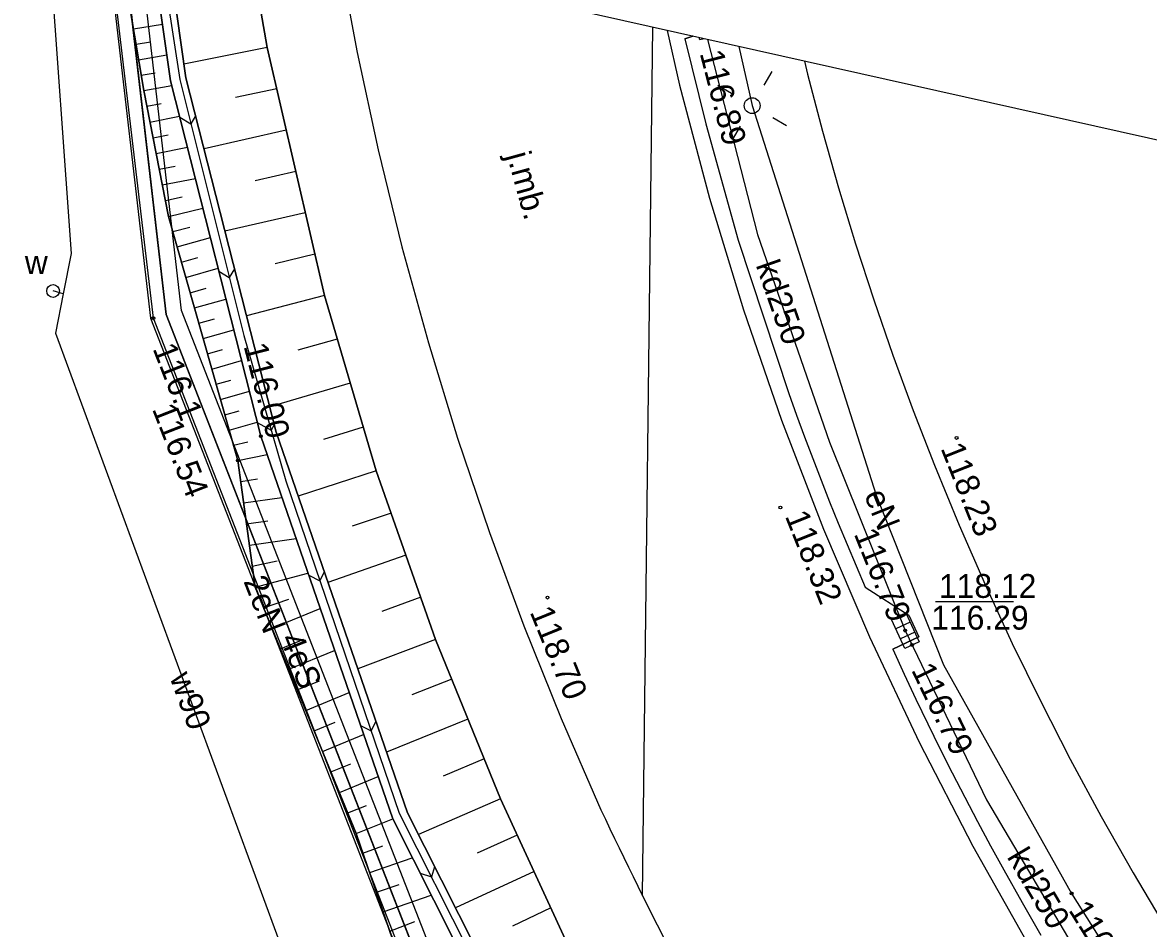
# Model space of a CAD drawing. Extents: x 6424617 to 6425697, y 5665845 to 5667190.
# Drawn here: x 6425294.65 to 6425330.11, y 5667034.05 to 5667062.6 of the extents above; entities that cross this region are included whole.
import ezdxf

# ---------------------------------------------------------------- set-up
doc = ezdxf.new("R2010")
doc.units = 0
for name, color, linetype in [('Warstwa 10', 7, 'Continuous'), ('Warstwa 11', 7, 'Continuous'), ('Warstwa 12', 7, 'Continuous'), ('Warstwa 13', 7, 'Continuous'), ('Warstwa 14', 7, 'Continuous'), ('Warstwa 15', 7, 'Continuous'), ('Warstwa 2', 7, 'Continuous'), ('Warstwa 20', 7, 'Continuous'), ('Warstwa 21', 7, 'Continuous'), ('Warstwa 25', 7, 'Continuous'), ('Warstwa 4', 7, 'Continuous'), ('Warstwa 47', 7, 'Continuous'), ('Warstwa 5', 7, 'Continuous'), ('Warstwa 6', 7, 'Continuous'), ('Warstwa 61', 7, 'Continuous'), ('Warstwa 63', 7, 'Continuous'), ('Warstwa 8', 7, 'Continuous'), ('Warstwa 9', 7, 'Continuous')]:
    doc.layers.add(name, color=color, linetype=linetype)

msp = doc.modelspace()

# ---------------------------------------------------------------- linework, layer by layer
at = {"layer": 'Warstwa 10'}
msp.add_lwpolyline([(6425313.986, 5667019.515), (6425310.3, 5667024.87), (6425299.17, 5667053.4), (6425297.849, 5667064.822)], dxfattribs=at)
at = {"layer": 'Warstwa 12'}
for points in [[(6425295.498, 5667064.85), (6425296.18, 5667055.32), (6425295.93, 5667054.05), (6425295.69, 5667052.81), (6425305.51, 5667026.09), (6425304.82, 5667025.11)], [(6425307.87, 5667029.97), (6425298.77, 5667053.28), (6425297.407, 5667064.827)], [(6425316.218, 5667062.065), (6425317.8, 5667055.92), (6425320.07, 5667049.38), (6425322.45, 5667043.44), (6425325.01, 5667038.11), (6425328.31, 5667032.53), (6425332.49, 5667026.1), (6425336.57, 5667021.15), (6425340.63, 5667016.5), (6425345.82, 5667010.99), (6425353.1, 5667004.89), (6425353.54, 5667004.55)], [(6425317.212, 5667061.842), (6425317.63, 5667059.98), (6425321.53, 5667047.71), (6425323.66, 5667042.36), (6425327.69, 5667035.16), (6425332.06, 5667028.2), (6425339.8, 5667019.53), (6425345.62, 5667013.47), (6425355.29, 5667005.13), (6425360.44, 5667000.62), (6425384.04, 5666987.87), (6425397.96, 5666981.66), (6425419.81, 5666972.25), (6425436.62, 5666965.4)], [(6425295.93, 5667054.05), (6425295.61, 5667054.14)]]:
    msp.add_lwpolyline(points, dxfattribs=at)
at = {"layer": 'Warstwa 14'}
msp.add_line((6425325.862, 5667044.346), (6425323.4, 5667044.346), dxfattribs=at)
for centre in [(6425298.77, 5667053.28), (6425322.264, 5667043.905), (6425322.45, 5667043.44), (6425322.666, 5667042.989), (6425327.69, 5667035.16)]:
    msp.add_circle(centre, 0.045, dxfattribs=at)
at = {"layer": 'Warstwa 2'}
msp.add_circle((6425317.63, 5667059.98), 0.25, dxfattribs=at)
at = {"layer": 'Warstwa 20'}
for points in [[(6425313.991, 5667019.921), (6425310.978, 5667024.737), (6425306.432, 5667033.352), (6425305.158, 5667037.047), (6425301.977, 5667044.807), (6425301.429, 5667048.798), (6425299.247, 5667056.49), (6425298.468, 5667060.455), (6425297.737, 5667064.823)], [(6425314.103, 5667029.211), (6425311.817, 5667033.565), (6425309.702, 5667038.139), (6425307.655, 5667043.164), (6425305.791, 5667048.469), (6425304.155, 5667054.003), (6425302.355, 5667061.814), (6425301.842, 5667064.773)]]:
    msp.add_lwpolyline(points, dxfattribs=at)
at = {"layer": 'Warstwa 21'}
for points in [[(6425314.027, 5667022.896), (6425312.13, 5667025.967), (6425306.307, 5667037.506), (6425302.153, 5667049.565), (6425299.314, 5667060.76), (6425298.736, 5667064.811)], [(6425299.235, 5667064.805), (6425299.796, 5667060.851), (6425302.635, 5667049.696), (6425306.77, 5667037.698), (6425309.462, 5667032.374), (6425312.575, 5667026.219), (6425314.038, 5667023.847)]]:
    msp.add_lwpolyline(points, dxfattribs=at)
at = {"layer": 'Warstwa 25'}
for centre in [(6425302.153, 5667049.565), (6425324.069, 5667049.509), (6425301.429, 5667048.798), (6425318.518, 5667047.319), (6425311.184, 5667044.48)]:
    msp.add_circle(centre, 0.045, dxfattribs=at)
at = {"layer": 'Warstwa 4'}
for p, q in [((6425322.603, 5667043.704), (6425322.15, 5667043.494)), ((6425322.75, 5667043.386), (6425322.297, 5667043.176))]:
    msp.add_line(p, q, dxfattribs=at)
for points in [[(6425316.113, 5667062.088), (6425315.983, 5667062.049), (6425315.961, 5667062.122)], [(6425318.008, 5667060.628), (6425318.26, 5667061.06)], [(6425316.982, 5667060.358), (6425316.55, 5667060.61)], [(6425317.252, 5667059.332), (6425317, 5667058.9)], [(6425318.278, 5667059.602), (6425318.71, 5667059.35)]]:
    msp.add_lwpolyline(points, dxfattribs=at)
msp.add_lwpolyline([(6425322.467, 5667043.999), (6425322.887, 5667043.091), (6425322.433, 5667042.881), (6425322.013, 5667043.789)], close=True, dxfattribs=at)
msp.add_circle((6425295.61, 5667054.14), 0.2, dxfattribs=at)
at = {"layer": 'Warstwa 47'}
msp.add_lwpolyline([(6425301.842, 5667064.773), (6425302.355, 5667061.814), (6425304.155, 5667054.003), (6425305.791, 5667048.469), (6425307.655, 5667043.164), (6425309.702, 5667038.139), (6425311.817, 5667033.565), (6425314.103, 5667029.211)], dxfattribs=at)
at = {"layer": 'Warstwa 6'}
msp.add_lwpolyline([(6425315.762, 5667062.167), (6425315.513, 5667062.088), (6425316.165, 5667059.405), (6425317.189, 5667055.745), (6425318.783, 5667050.915), (6425319.029, 5667050.228), (6425319.28, 5667049.544), (6425319.537, 5667048.861), (6425319.799, 5667048.18), (6425320.067, 5667047.502), (6425320.34, 5667046.825), (6425320.619, 5667046.151), (6425320.903, 5667045.48), (6425321.193, 5667044.81), (6425322.568, 5667043.925), (6425322.875, 5667043.249), (6425322.058, 5667042.853), (6425322.418, 5667042.067), (6425322.785, 5667041.284), (6425323.159, 5667040.505), (6425323.54, 5667039.73), (6425323.929, 5667038.958), (6425324.325, 5667038.19), (6425324.727, 5667037.425), (6425325.137, 5667036.664), (6425325.554, 5667035.907), (6425326.129, 5667034.874), (6425326.718, 5667033.848)], dxfattribs=at)
at = {"layer": 'Warstwa 61'}
msp.add_lwpolyline([(6425297.849, 5667064.822), (6425297.857, 5667064.759), (6425299.17, 5667053.401), (6425310.301, 5667024.871), (6425313.584, 5667020.099), (6425313.986, 5667019.515)], dxfattribs=at)
at = {"layer": 'Warstwa 63'}
msp.add_lwpolyline([(6425341.164, 5665895.978), (6425588.9, 5667000.928), (6424898.307, 5667155.763), (6424650.57, 5666050.814)], close=True, dxfattribs=at)
at = {"layer": 'Warstwa 8'}
for p, q in [((6425304.633, 5667064.662), (6425305.191, 5667061.654)), ((6425314.174, 5667035.088), (6425314.505, 5667062.449)), ((6425314.174, 5667035.088), (6425314.505, 5667062.449)), ((6425314.949, 5667062.349), (6425315.342, 5667060.622)), ((6425314.949, 5667062.349), (6425315.342, 5667060.622)), ((6425315.513, 5667062.088), (6425315.762, 5667062.167)), ((6425315.513, 5667062.088), (6425316.165, 5667059.405)), ((6425305.191, 5667061.654), (6425305.851, 5667058.585)), ((6425319.277, 5667061.379), (6425319.377, 5667060.966)), ((6425319.377, 5667060.966), (6425319.847, 5667059.176)), ((6425315.342, 5667060.622), (6425316.286, 5667057.066)), ((6425315.342, 5667060.622), (6425316.286, 5667057.066)), ((6425316.165, 5667059.405), (6425317.189, 5667055.745)), ((6425319.847, 5667059.176), (6425320.351, 5667057.395)), ((6425305.851, 5667058.585), (6425306.598, 5667055.536)), ((6425320.351, 5667057.395), (6425320.888, 5667055.624)), ((6425316.286, 5667057.066), (6425317.358, 5667053.546)), ((6425316.286, 5667057.066), (6425317.358, 5667053.546)), ((6425306.598, 5667055.536), (6425307.431, 5667052.51)), ((6425317.189, 5667055.745), (6425318.783, 5667050.915)), ((6425320.888, 5667055.624), (6425321.46, 5667053.864)), ((6425321.46, 5667053.864), (6425322.064, 5667052.114)), ((6425317.358, 5667053.546), (6425318.556, 5667050.067)), ((6425317.358, 5667053.546), (6425318.556, 5667050.067)), ((6425307.431, 5667052.51), (6425308.349, 5667049.508)), ((6425322.064, 5667052.114), (6425322.702, 5667050.377)), ((6425318.783, 5667050.915), (6425319.029, 5667050.228)), ((6425319.029, 5667050.228), (6425319.28, 5667049.544)), ((6425322.702, 5667050.377), (6425323.373, 5667048.652)), ((6425318.556, 5667050.067), (6425319.879, 5667046.633)), ((6425318.556, 5667050.067), (6425319.879, 5667046.633)), ((6425308.349, 5667049.508), (6425309.353, 5667046.534)), ((6425319.28, 5667049.544), (6425319.537, 5667048.861)), ((6425319.537, 5667048.861), (6425319.799, 5667048.18)), ((6425323.373, 5667048.652), (6425324.15, 5667046.763)), ((6425319.799, 5667048.18), (6425320.067, 5667047.502)), ((6425320.067, 5667047.502), (6425320.34, 5667046.825)), ((6425319.879, 5667046.633), (6425321.325, 5667043.249)), ((6425319.879, 5667046.633), (6425321.325, 5667043.249)), ((6425320.34, 5667046.825), (6425320.619, 5667046.151)), ((6425324.15, 5667046.763), (6425324.966, 5667044.892)), ((6425309.353, 5667046.534), (6425310.44, 5667043.589)), ((6425320.619, 5667046.151), (6425320.903, 5667045.48)), ((6425320.903, 5667045.48), (6425321.193, 5667044.81)), ((6425321.193, 5667044.81), (6425322.568, 5667043.925)), ((6425324.966, 5667044.892), (6425325.822, 5667043.038)), ((6425322.568, 5667043.925), (6425322.875, 5667043.249)), ((6425310.44, 5667043.589), (6425311.611, 5667040.676)), ((6425321.325, 5667043.249), (6425322.892, 5667039.92)), ((6425321.325, 5667043.249), (6425322.892, 5667039.92)), ((6425322.058, 5667042.853), (6425322.875, 5667043.249)), ((6425325.822, 5667043.038), (6425326.716, 5667041.202)), ((6425322.058, 5667042.853), (6425322.418, 5667042.067)), ((6425322.418, 5667042.067), (6425322.785, 5667041.284)), ((6425322.785, 5667041.284), (6425323.159, 5667040.505)), ((6425326.716, 5667041.202), (6425327.648, 5667039.385)), ((6425311.611, 5667040.676), (6425312.864, 5667037.798)), ((6425323.159, 5667040.505), (6425323.54, 5667039.73)), ((6425322.892, 5667039.92), (6425324.578, 5667036.65)), ((6425322.892, 5667039.92), (6425324.578, 5667036.65)), ((6425323.54, 5667039.73), (6425323.929, 5667038.958)), ((6425327.648, 5667039.385), (6425328.618, 5667037.588)), ((6425323.929, 5667038.958), (6425324.325, 5667038.19)), ((6425324.325, 5667038.19), (6425324.727, 5667037.425)), ((6425312.864, 5667037.798), (6425313.007, 5667037.496)), ((6425313.007, 5667037.496), (6425313.151, 5667037.194)), ((6425324.727, 5667037.425), (6425325.137, 5667036.664)), ((6425328.618, 5667037.588), (6425329.625, 5667035.812)), ((6425313.151, 5667037.194), (6425313.295, 5667036.892)), ((6425313.295, 5667036.892), (6425313.44, 5667036.591)), ((6425324.578, 5667036.65), (6425326.38, 5667033.441)), ((6425324.578, 5667036.65), (6425326.38, 5667033.441)), ((6425325.137, 5667036.664), (6425325.554, 5667035.907)), ((6425313.44, 5667036.591), (6425313.585, 5667036.29)), ((6425313.585, 5667036.29), (6425313.732, 5667035.989)), ((6425313.732, 5667035.989), (6425313.878, 5667035.689)), ((6425325.554, 5667035.907), (6425326.129, 5667034.874)), ((6425313.878, 5667035.689), (6425314.026, 5667035.389)), ((6425329.625, 5667035.812), (6425330.67, 5667034.057)), ((6425314.026, 5667035.389), (6425314.174, 5667035.088)), ((6425314.174, 5667035.088), (6425315.594, 5667032.29)), ((6425326.129, 5667034.874), (6425326.718, 5667033.848))]:
    msp.add_line(p, q, dxfattribs=at)
msp.add_lwpolyline([(6425313.996, 5667020.382), (6425310.745, 5667025.106), (6425299.659, 5667053.522), (6425298.353, 5667064.816), (6425297.346, 5667064.828), (6425298.68, 5667053.279), (6425309.856, 5667024.635), (6425313.975, 5667018.648)], close=True, dxfattribs=at)
at = {"layer": 'Warstwa 9'}
for p, q in [((6425298.986, 5667064.808), (6425299.604, 5667060.798)), ((6425298.143, 5667062.397), (6425299.059, 5667062.551)), ((6425298.224, 5667061.911), (6425298.676, 5667061.988)), ((6425302.355, 5667061.814), (6425299.734, 5667061.285)), ((6425298.306, 5667061.426), (6425299.198, 5667061.576)), ((6425298.387, 5667060.941), (6425298.831, 5667061.018)), ((6425299.604, 5667060.798), (6425301.619, 5667052.738)), ((6425298.468, 5667060.455), (6425299.351, 5667060.616)), ((6425302.655, 5667060.512), (6425301.352, 5667060.231)), ((6425298.566, 5667059.96), (6425299.02, 5667060.046)), ((6425298.663, 5667059.464), (6425299.597, 5667059.647)), ((6425299.604, 5667059.618), (6425299.952, 5667059.409)), ((6425300.1, 5667059.656), (6425299.952, 5667059.409)), ((6425298.76, 5667058.968), (6425299.241, 5667059.062)), ((6425302.955, 5667059.21), (6425300.365, 5667058.614)), ((6425298.858, 5667058.472), (6425299.845, 5667058.666)), ((6425298.955, 5667057.976), (6425299.462, 5667058.076)), ((6425303.255, 5667057.908), (6425301.975, 5667057.614)), ((6425299.052, 5667057.481), (6425300.094, 5667057.686)), ((6425299.149, 5667056.986), (6425299.681, 5667057.102)), ((6425299.247, 5667056.49), (6425300.331, 5667056.75)), ((6425303.555, 5667056.607), (6425301.025, 5667056.025)), ((6425299.384, 5667056.009), (6425299.916, 5667056.148)), ((6425299.52, 5667055.528), (6425300.565, 5667055.825)), ((6425299.656, 5667055.047), (6425300.172, 5667055.194)), ((6425303.855, 5667055.305), (6425302.61, 5667054.999)), ((6425299.792, 5667054.567), (6425300.811, 5667054.857)), ((6425300.835, 5667054.764), (6425301.162, 5667054.567)), ((6425301.326, 5667054.84), (6425301.162, 5667054.567)), ((6425299.928, 5667054.086), (6425300.431, 5667054.229)), ((6425304.155, 5667054.003), (6425301.703, 5667053.36)), ((6425300.065, 5667053.606), (6425301.057, 5667053.887)), ((6425300.201, 5667053.125), (6425300.691, 5667053.264)), ((6425300.338, 5667052.644), (6425301.303, 5667052.918)), ((6425301.619, 5667052.738), (6425302.942, 5667048.162)), ((6425304.564, 5667052.62), (6425303.316, 5667052.271)), ((6425300.474, 5667052.163), (6425300.95, 5667052.299)), ((6425300.611, 5667051.682), (6425301.548, 5667051.95)), ((6425300.748, 5667051.202), (6425301.209, 5667051.333)), ((6425304.973, 5667051.236), (6425302.434, 5667050.486)), ((6425300.884, 5667050.721), (6425301.794, 5667050.98)), ((6425301.02, 5667050.24), (6425301.468, 5667050.368)), ((6425301.156, 5667049.76), (6425302.04, 5667050.011)), ((6425302.043, 5667049.997), (6425302.482, 5667049.756)), ((6425302.576, 5667049.927), (6425302.482, 5667049.756)), ((6425305.382, 5667049.852), (6425304.132, 5667049.466)), ((6425301.292, 5667049.279), (6425301.744, 5667049.39)), ((6425301.429, 5667048.798), (6425302.351, 5667048.991)), ((6425305.791, 5667048.469), (6425303.332, 5667047.673)), ((6425301.52, 5667048.133), (6425302.052, 5667048.223)), ((6425302.942, 5667048.162), (6425306.511, 5667037.691)), ((6425301.612, 5667047.468), (6425302.818, 5667047.634)), ((6425301.703, 5667046.802), (6425302.372, 5667046.894)), ((6425306.257, 5667047.143), (6425305.029, 5667046.729)), ((6425301.794, 5667046.137), (6425303.264, 5667046.339)), ((6425301.886, 5667045.472), (6425302.668, 5667045.634)), ((6425306.723, 5667045.817), (6425304.269, 5667044.956)), ((6425301.977, 5667044.807), (6425303.638, 5667045.254)), ((6425303.663, 5667045.183), (6425304.017, 5667045.009)), ((6425304.154, 5667045.288), (6425304.017, 5667045.009)), ((6425302.242, 5667044.16), (6425303.036, 5667044.428)), ((6425307.189, 5667044.49), (6425305.964, 5667044.043)), ((6425302.507, 5667043.514), (6425304.023, 5667044.136)), ((6425302.772, 5667042.867), (6425303.512, 5667043.17)), ((6425307.655, 5667043.164), (6425305.207, 5667042.234)), ((6425303.037, 5667042.22), (6425304.479, 5667042.812)), ((6425303.302, 5667041.574), (6425304.005, 5667041.862)), ((6425308.166, 5667041.908), (6425306.913, 5667041.414)), ((6425303.568, 5667040.927), (6425304.935, 5667041.488)), ((6425303.833, 5667040.28), (6425304.498, 5667040.554)), ((6425305.775, 5667040.586), (6425305.627, 5667040.285)), ((6425308.678, 5667040.652), (6425306.113, 5667039.606)), ((6425304.098, 5667039.634), (6425305.391, 5667040.165)), ((6425305.293, 5667040.449), (6425305.627, 5667040.285)), ((6425304.363, 5667038.987), (6425304.991, 5667039.245)), ((6425309.19, 5667039.396), (6425307.902, 5667038.853)), ((6425304.628, 5667038.34), (6425305.847, 5667038.84)), ((6425309.702, 5667038.139), (6425307.116, 5667037.014)), ((6425304.893, 5667037.694), (6425305.485, 5667037.933)), ((6425306.511, 5667037.691), (6425312.128, 5667026.566)), ((6425305.158, 5667037.047), (6425306.307, 5667037.506)), ((6425305.158, 5667037.047), (6425306.307, 5667037.506)), ((6425310.231, 5667036.996), (6425308.965, 5667036.428)), ((6425305.37, 5667036.431), (6425305.994, 5667036.661)), ((6425305.583, 5667035.815), (6425306.926, 5667036.278)), ((6425307.629, 5667035.999), (6425307.525, 5667035.683)), ((6425307.168, 5667035.8), (6425307.525, 5667035.683)), ((6425310.76, 5667035.852), (6425308.283, 5667034.706)), ((6425305.795, 5667035.2), (6425306.508, 5667035.446)), ((6425306.007, 5667034.584), (6425307.518, 5667035.105)), ((6425311.288, 5667034.708), (6425310.08, 5667034.124)), ((6425306.22, 5667033.968), (6425307.002, 5667034.274))]:
    msp.add_line(p, q, dxfattribs=at)
for points in [[(6425313.991, 5667019.921), (6425314.027, 5667022.896), (6425312.13, 5667025.967), (6425306.307, 5667037.506), (6425302.153, 5667049.565), (6425299.314, 5667060.76), (6425298.736, 5667064.811), (6425297.737, 5667064.823), (6425298.468, 5667060.455), (6425299.247, 5667056.49), (6425301.429, 5667048.798), (6425301.977, 5667044.807), (6425305.158, 5667037.047), (6425306.432, 5667033.352), (6425310.978, 5667024.737)], [(6425306.307, 5667037.506), (6425312.13, 5667025.967), (6425314.027, 5667022.896), (6425314.038, 5667023.847), (6425312.575, 5667026.219), (6425309.462, 5667032.374), (6425306.77, 5667037.698), (6425302.635, 5667049.696), (6425299.796, 5667060.851), (6425299.235, 5667064.805), (6425298.736, 5667064.811), (6425299.314, 5667060.76), (6425302.153, 5667049.565)], [(6425314.103, 5667029.211), (6425311.817, 5667033.565), (6425309.702, 5667038.139), (6425307.655, 5667043.164), (6425305.791, 5667048.469), (6425304.155, 5667054.003), (6425302.355, 5667061.814), (6425301.842, 5667064.773), (6425299.235, 5667064.805), (6425299.796, 5667060.851), (6425302.635, 5667049.696), (6425306.77, 5667037.698), (6425309.462, 5667032.374), (6425312.575, 5667026.219), (6425314.038, 5667023.847)]]:
    msp.add_lwpolyline(points, close=True, dxfattribs=at)

# ---------------------------------------------------------------- texts
at = {"layer": 'Warstwa 11'}
msp.add_text('4eS', height=0.75, rotation=291.3089, dxfattribs=at).set_placement((6425302.749, 5667043.194))
at = {"layer": 'Warstwa 13'}
for s, rotation, p in [('kd250', 289.1432, (6425317.736, 5667054.96)), ('eN', 291.71, (6425321.145, 5667047.721)), ('2eN', 291.3261, (6425301.6, 5667044.999)), ('w90', 290.1802, (6425299.273, 5667041.973)), ('kd250', 300.6023, (6425325.637, 5667036.314))]:
    msp.add_text(s, height=0.75, rotation=rotation, dxfattribs=at).set_placement(p)
at = {"layer": 'Warstwa 14'}
for s, rotation, p in [('116.89', 284.4392, (6425315.973, 5667061.635)), ('116.1', 291.3261, (6425298.739, 5667052.328)), ('116.79', 291.8361, (6425320.824, 5667046.489)), ('116.79', 295.6577, (6425322.628, 5667042.205)), ('116.27', 302.1264, (6425327.576, 5667034.636))]:
    msp.add_text(s, height=0.75, rotation=rotation, dxfattribs=at).set_placement(p)
msp.add_text('116.29', height=0.75, dxfattribs=at).set_placement((6425323.27, 5667043.471))
at = {"layer": 'Warstwa 15'}
msp.add_text('118.12', height=0.75, dxfattribs=at).set_placement((6425323.512, 5667044.471))
at = {"layer": 'Warstwa 25'}
for s, rotation, p in [('116.00', 284.2272, (6425301.609, 5667052.408)), ('116.54', 291.3147, (6425298.722, 5667050.425)), ('118.23', 291.71, (6425323.557, 5667049.187)), ('118.32', 291.8361, (6425318.653, 5667047.049)), ('118.70', 292.1626, (6425310.616, 5667044.029))]:
    msp.add_text(s, height=0.75, rotation=rotation, dxfattribs=at).set_placement(p)
at = {"layer": 'Warstwa 5'}
msp.add_text('w', height=0.75, dxfattribs=at).set_placement((6425294.721, 5667054.67))
at = {"layer": 'Warstwa 8'}
msp.add_text('j.mb.', height=0.75, rotation=285.3903, dxfattribs=at).set_placement((6425309.898, 5667058.42))

doc.saveas('drawing.dxf')
